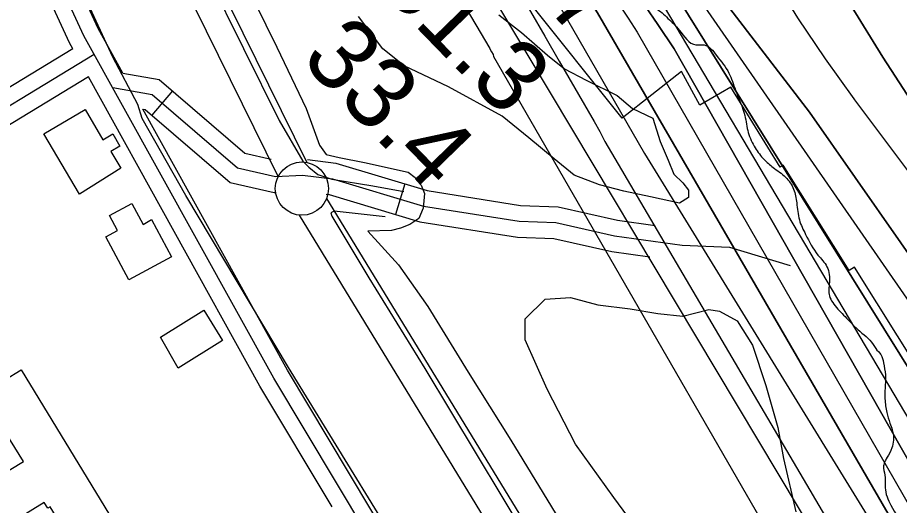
# Model space of a CAD drawing. Extents: x 3297772 to 3335630, y 634068 to 659439.
# Drawn here: x 3312623 to 3313452, y 650726 to 651184 of the extents above; entities that cross this region are included whole.
import ezdxf

# ---------------------------------------------------------------- set-up
doc = ezdxf.new("R2010")
doc.units = 0
for name, color, linetype in [('V-BLDG-OTLN', 7, 'Continuous'), ('V-FLOD-BASE', 7, 'Continuous'), ('V-LEVE-TOET', 7, 'Continuous'), ('V-RIVR-EDGE', 7, 'Continuous'), ('V-RIVR-RANG', 7, 'Continuous'), ('V-ROAD-CNTR', 7, 'Continuous'), ('V-RRAP-RVMT', 7, 'Continuous'), ('V-SITE-VEGE', 7, 'Continuous'), ('V-SURV-LINE', 7, 'Continuous'), ('V-TOPO-DPTH', 7, 'Continuous'), ('V-TOPO-MAJR', 7, 'Continuous'), ('V-TOPO-MINR', 7, 'Continuous'), ('V-TOPO-WATR', 7, 'Continuous')]:
    doc.layers.add(name, color=color, linetype=linetype)

msp = doc.modelspace()

# ---------------------------------------------------------------- linework, layer by layer
at = {"layer": 'V-BLDG-OTLN'}
for points in [[(3312681.66, 651018.07), (3312648.11, 651074.83), (3312686.74, 651097.67), (3312703.59, 651069.18), (3312712.84, 651074.65), (3312719.58, 651063.25), (3312711, 651058.17), (3312720.35, 651042.36)], [(3312749.06, 650994.37), (3312767.92, 650959.13), (3312727.96, 650937.81), (3312706.41, 650978.13), (3312717.17, 650983.89), (3312709.64, 650997.96), (3312730.82, 651009.31), (3312741.39, 650989.53)], [(3312757.52, 650883.96), (3312798.25, 650909.24), (3312815.98, 650880.65), (3312774.34, 650854.75)], [(3312626.71, 650853.3), (3312721.8, 650697.03), (3312684.54, 650674.36), (3312653.95, 650724.62), (3312651.68, 650723.24), (3312648.5, 650728.47), (3312598.98, 650698.34), (3312576.43, 650735.39), (3312628.81, 650767.27), (3312612.82, 650793.55), (3312587.73, 650778.28), (3312564.95, 650815.72)]]:
    msp.add_lwpolyline(points, close=True, dxfattribs=at)
at = {"layer": 'V-FLOD-BASE'}
for points in [[(3312512.69, 651835.18), (3312526.62, 651794.39), (3312535.14, 651769), (3312547.52, 651735.91), (3312571.48, 651686.67), (3312636.41, 651555.89), (3312695.15, 651438.95), (3312768.58, 651290.47), (3312869.07, 651087.37), (3312891.47, 651048.91), (3312896.87, 651043.53), (3312905.36, 651036.62), (3312918.46, 651032.02), (3312956.97, 651025.94), (3312986.24, 651020.6)], [(3312968.57, 650996.69), (3312920.82, 651002), (3312917.75, 651000.45), (3312918.52, 650997.37), (3312953.28, 650939.68), (3313005.8, 650854.31), (3313078.41, 650734.32), (3313168.01, 650585.1), (3313222.08, 650495.88), (3313239.84, 650470.5), (3313266.09, 650432.05), (3313327.85, 650348.23), (3313392.69, 650262.88), (3313455.99, 650181.37), (3313516.47, 650101.6)]]:
    msp.add_lwpolyline(points, dxfattribs=at)
at = {"layer": 'V-LEVE-TOET'}
for points in [[(3312540.81, 651834.27), (3312557.06, 651785.05), (3312570.99, 651743.52), (3312598.78, 651692.79), (3312641.27, 651606.69), (3312720.8, 651456.02), (3312771.79, 651351.46), (3312835.9, 651219.23), (3312866.8, 651156.19), (3312894.6, 651098.53), (3312906.98, 651063.93), (3312913.15, 651055.48), (3312925.47, 651052.42), (3312949.33, 651047.85), (3312990.13, 651038.69), (3312996.79, 651033.82), (3312998.5, 651030.99), (3313002.48, 651026.45), (3313005.5, 651018.86), (3313004.4, 651005.07)], [(3312736.24, 651102.23), (3312712.76, 651146.64), (3312638.59, 651307.32), (3312582.98, 651423.41), (3312482.52, 651650.22), (3312425.33, 651780.93), (3312416.35, 651797.96)], [(3313376.47, 650101.39), (3313337.9, 650152.1), (3313287.75, 650225.88), (3313162, 650400.31), (3313091.77, 650507.91), (3313014.59, 650632.42), (3312877.98, 650855.32), (3312781.49, 651016.73), (3312740.57, 651088.98), (3312736.24, 651102.23)], [(3313004.4, 651005.07), (3313000.19, 650995.23), (3312991.69, 650989.54), (3312983.18, 650986.11), (3312974.67, 650983.83), (3312952.53, 650983.22), (3312981.06, 650951.72), (3313008.84, 650912.53), (3313046.66, 650851.04), (3313086.79, 650787.25), (3313185.58, 650625.08), (3313228.82, 650549.75), (3313285.91, 650466.75), (3313337.61, 650392.21), (3313368.47, 650349.95), (3313412.43, 650294.62), (3313460.26, 650227), (3313539.94, 650129.15)]]:
    msp.add_lwpolyline(points, dxfattribs=at)
at = {"layer": 'V-RIVR-EDGE'}
msp.add_spline([(3312996.82, 651666.65), (3313006.29, 651660.39), (3313007.37, 651654.9), (3313012.45, 651639.17), (3313016.07, 651625.64), (3313021.17, 651620.51), (3313026.29, 651617.93), (3313035.42, 651615.72), (3313042.35, 651611.31), (3313048.17, 651598.51), (3313055.45, 651584.96), (3313057.97, 651568.14), (3313057.95, 651562.29), (3313056.84, 651554.98), (3313058.28, 651549.5), (3313061.2, 651546.57), (3313068.14, 651545.09), (3313071.06, 651543.62), (3313071.06, 651541.42), (3313071.05, 651536.31), (3313075.41, 651527.52), (3313079.4, 651513.26), (3313079.02, 651507.77), (3313076.08, 651501.2), (3313072.75, 651486.59), (3313069.09, 651483.31), (3313068.35, 651478.92), (3313067.61, 651475.27), (3313069.42, 651471.97), (3313069.42, 651469.41), (3313067.58, 651465.76), (3313066.84, 651460.28), (3313066.82, 651454.8), (3313067.18, 651450.78), (3313065.34, 651446.03), (3313065.69, 651437.99), (3313068.58, 651427.74), (3313075.5, 651416.4), (3313081.33, 651409.07), (3313082.41, 651402.85), (3313082.75, 651391.89), (3313082.73, 651382.02), (3313081.62, 651376.54), (3313084.16, 651369.95), (3313086.71, 651366.29), (3313086.7, 651363), (3313081.94, 651358.99), (3313081.2, 651354.97), (3313080.46, 651351.32), (3313082.99, 651341.07), (3313084.8, 651332.66), (3313089.91, 651328.63), (3313089.9, 651324.24), (3313089.52, 651319.12), (3313090.23, 651311.81), (3313094.23, 651304.49), (3313101.53, 651296.8), (3313105.53, 651291.67), (3313112.47, 651286.53), (3313116.83, 651277.75), (3313119.74, 651271.89), (3313122.66, 651267.87), (3313124.83, 651261.65), (3313124.08, 651251.78), (3313122.95, 651240.81), (3313122.57, 651234.97), (3313130.61, 651233.12), (3313138.66, 651236.75), (3313140.86, 651236.38), (3313148.52, 651230.52), (3313152.89, 651223.56), (3313158.72, 651216.23), (3313169.3, 651208.17), (3313182.82, 651207.4), (3313190.5, 651207.38), (3313195.98, 651208.47), (3313197.81, 651208.46), (3313200.36, 651205.9), (3313202.55, 651202.6), (3313222.63, 651192.68), (3313234.3, 651183.15), (3313244.88, 651172.16), (3313260.56, 651158.23), (3313268.24, 651158.21), (3313279.91, 651148.31), (3313291.57, 651131.83), (3313297.74, 651115.73), (3313306.46, 651091.95), (3313309.71, 651075.86), (3313316.25, 651061.58), (3313324.63, 651050.6), (3313333.02, 651043.26), (3313344.7, 651034.1), (3313352.35, 651022.75), (3313355.24, 651009.94), (3313357.76, 650993.85), (3313363.57, 650980.31), (3313375.22, 650960.91), (3313383.6, 650949.92), (3313385.78, 650942.61), (3313385.76, 650933.47), (3313386.46, 650921.04), (3313390.1, 650914.82), (3313400.67, 650903.09), (3313412.7, 650891), (3313426.92, 650877.07), (3313429.47, 650873.05), (3313434.21, 650867.55), (3313436.75, 650859.87), (3313438.55, 650848.53), (3313438.15, 650833.91), (3313438.13, 650825.87), (3313439.92, 650813.07), (3313442.82, 650803.19), (3313445, 650796.97), (3313446.09, 650791.85), (3313446.07, 650787.1), (3313444.59, 650779.79), (3313440.19, 650771.03), (3313437.25, 650765.19), (3313436.87, 650760.8), (3313438.31, 650752.03), (3313438.29, 650742.52), (3313443.73, 650726.06), (3313457.57, 650705.55), (3313470.69, 650689.44), (3313472.87, 650683.95), (3313472.86, 650681.76), (3313476.87, 650677.36), (3313479.06, 650672.6), (3313479.04, 650667.48), (3313477.2, 650660.91), (3313475.72, 650652.87), (3313474.24, 650645.93), (3313475.67, 650635.32), (3313483.68, 650621.78), (3313496.07, 650606.4), (3313508.47, 650591.74), (3313517.94, 650579.29), (3313524.87, 650573.06), (3313535.46, 650569.74), (3313542.77, 650569.36), (3313550.09, 650570.44), (3313559.59, 650568.59), (3313571.27, 650564.54), (3313580.77, 650561.22), (3313596.1, 650550.95), (3313605.21, 650541.42), (3313609.96, 650538.85), (3313616.18, 650540.3), (3313626.39, 650533.33), (3313631.13, 650527.1), (3313638.05, 650516.12), (3313642.39, 650497.1), (3313647.8, 650470.04), (3313651.42, 650454.31), (3313651.41, 650450.29), (3313656.52, 650448.08), (3313664.19, 650444.04), (3313674.76, 650432.32), (3313685.69, 650415.11), (3313690.41, 650402.67), (3313697.7, 650396.44), (3313713.77, 650387.99), (3313732.01, 650372.96), (3313748.79, 650360.49), (3313755.73, 650356.81), (3313761.57, 650356.07), (3313772.91, 650358.6), (3313783.15, 650361.5), (3313797.78, 650361.83), (3313816.06, 650362.51), (3313831.4, 650359.55), (3313844.55, 650355.13), (3313851.11, 650348.17), (3313858.03, 650336.46), (3313862.04, 650333.16), (3313872.99, 650323.63), (3313883.91, 650308.25), (3313888.64, 650299.46), (3313892.25, 650280.81), (3313895.9, 650275.32), (3313905.01, 650263.96), (3313916.66, 650247.48), (3313928.33, 650233.56), (3313935.96, 650216.73), (3313941.78, 650205.38), (3313947.97, 650195.86), (3313954.15, 650182.32), (3313969.08, 650155.6), (3313979.26, 650134.01), (3313988.72, 650116.44), (3313994.56, 650112.04), (3313999.3, 650110.56), (3314007.69, 650100.31), (3314014.97, 650090.05), (3314025.18, 650080.52), (3314030.27, 650067.35), (3314037.89, 650043.94), (3314045.17, 650032.59), (3314055.38, 650023.79), (3314067.42, 650012.79), (3314076.89, 649997.42), (3314085.63, 649983.5), (3314095.83, 649969.95), (3314102.39, 649962.63), (3314118.42, 649941.39), (3314136.65, 649921.97), (3314150.14, 649909.14), (3314164, 649893.39), (3314175.28, 649875.45), (3314189.86, 649857.13), (3314221.93, 649816.48), (3314225.93, 649808.79), (3314239.05, 649790.85), (3314256.91, 649772.53), (3314263.84, 649765.2), (3314266.76, 649765.19), (3314273.71, 649766.27), (3314278.46, 649765.53), (3314289.42, 649760.75), (3314305.48, 649751.57), (3314323, 649742.02), (3314336.87, 649731.75)], degree=3, dxfattribs=at)
at = {"layer": 'V-ROAD-CNTR'}
for p, q in [((3312768.97, 651115.05), (3312749.43, 651092.29)), ((3312987.03, 651027.76), (3312978.32, 650999.05))]:
    msp.add_line(p, q, dxfattribs=at)
for points in [[(3312722.36, 651131.68), (3312699.06, 651173.66), (3312566.56, 651460.17), (3312424.09, 651787.43), (3312413.11, 651799.6), (3312394.99, 651806.11), (3312004.63, 651637.69), (3311858.12, 651551.48), (3311640.52, 651459.14)], [(3310445.76, 647292.57), (3311429.69, 648026.6), (3312387.13, 648747.63), (3313151.29, 649327.14), (3313650.77, 649696.3), (3313656.32, 649702.7), (3313657.5, 649707.13), (3313654.61, 649713.25), (3313412.69, 650029.13), (3313159.27, 650380.96), (3312980.82, 650650.27), (3312864.08, 650845.39), (3312685.68, 651166.86), (3312552.88, 651454.03), (3312411.31, 651779.2), (3312404.5, 651786.76), (3312395.49, 651789.99), (3312011.43, 651624.29), (3311864.88, 651538.05), (3311646.38, 651445.33)], [(3312675.33, 651154.59), (3312672.29, 651160.07), (3312562.38, 651397.74)], [(3312695.44, 651149.27), (3311525.3, 650438.17), (3310854.68, 650011.56), (3309964.59, 649463.1), (3308763.83, 648723.42)], [(3312675.33, 651154.6), (3311993.68, 650740.36)], [(3312689.9, 651128.34), (3312008.45, 650714.23)], [(3312918.83, 650724.68), (3312851.09, 650837.9), (3312689.9, 651128.34)], [(3312722.36, 651131.68), (3312756.44, 651125.82), (3312837.01, 651056.61), (3312861.57, 651051.08)], [(3312712.73, 651118.11), (3312749.81, 651111.74), (3312830.07, 651042.8), (3312865.75, 651034.77), (3312891.17, 651035.99), (3312919.33, 651032.61), (3313004.71, 651006.72), (3313094.42, 650992.64), (3313129.08, 650991.39), (3313184.24, 650978.93), (3313247.64, 650970.15), (3313292.15, 650968.33), (3313349.15, 650951.12)], [(3313617.48, 649653.04), (3313661.01, 649685.22), (3313669.92, 649695.49), (3313673.4, 649708.57), (3313667.5, 649721.09), (3313424.73, 650038.08), (3313171.61, 650389.49), (3312993.51, 650658.27), (3312877.08, 650852.89), (3312741.03, 651098.03)], [(3312741.03, 651098.03), (3312743.18, 651097.66), (3312823.13, 651028.99), (3312864.44, 651019.69), (3312866.32, 651019.78)], [(3312895.81, 651050.54), (3312922.42, 651047.34), (3313008.07, 651021.38), (3313095.86, 651007.59), (3313131.02, 651006.33), (3313186.93, 650993.7), (3313222.22, 650988.81)], [(3312913.25, 651018.23), (3312916.23, 651017.87), (3313001.36, 650992.07), (3313092.98, 650977.68), (3313127.15, 650976.45), (3313181.55, 650964.16), (3313217.14, 650959.23)]]:
    msp.add_lwpolyline(points, dxfattribs=at)
at = {"layer": 'V-RRAP-RVMT'}
for p, q in [((3313191.43, 651089.31), (3313102.57, 651200.31)), ((3313247.08, 651133.25), (3313191.43, 651089.31)), ((3313264.15, 651101.78), (3313247.08, 651133.25)), ((3313293.25, 651118.56), (3313264.15, 651101.78)), ((3313339.83, 651043.46), (3313293.25, 651118.56)), ((3313342.44, 651045.32), (3313339.83, 651043.46)), ((3313404.37, 650946.35), (3313342.44, 651045.32)), ((3313409.39, 650949.69), (3313404.37, 650946.35)), ((3313472.17, 650849.44), (3313409.39, 650949.69))]:
    msp.add_line(p, q, dxfattribs=at)
at = {"layer": 'V-SITE-VEGE'}
for points in [[(3313075.31, 651186.51), (3313096.63, 651169.82), (3313121, 651148.57), (3313137, 651135.67), (3313157.55, 651125.07), (3313186.47, 651110.67), (3313200.94, 651098.53), (3313219.97, 651089.44), (3313226.86, 651067.4), (3313234.5, 651049.93), (3313239.84, 651037.01), (3313248.22, 651028.66), (3313253.56, 651021.82), (3313253.57, 651014.98), (3313245.22, 651009.64), (3313217.83, 651015.68), (3313192.72, 651020.95), (3313169.9, 651026.99), (3313146.31, 651036.07), (3313127.27, 651051.25), (3313103.66, 651070.97), (3313078.52, 651091.46), (3313028.29, 651118.74), (3312986.42, 651138.43), (3312966.62, 651154.37), (3312943.75, 651184.74)], [(3313217.63, 650686.9), (3313183.32, 650733.22), (3313147.49, 650783.34), (3313120.77, 650835), (3313100.16, 650881.35), (3313100.12, 650901.12), (3313119.1, 650919.41), (3313142.67, 650920.97), (3313168.54, 650914.18), (3313198.96, 650910.43), (3313224.83, 650905.92), (3313248.4, 650903.68), (3313272.73, 650909.81), (3313282.61, 650908.31), (3313299.36, 650899.21), (3313313.85, 650876.43), (3313326.09, 650838.43), (3313337.57, 650798.91), (3313342.95, 650770.02), (3313354.45, 650719.85)]]:
    msp.add_lwpolyline(points, dxfattribs=at)
at = {"layer": 'V-SURV-LINE'}
for points in [[(3312547.08, 651752.67), (3312895.07, 651047.9)], [(3312868.18, 651034.6), (3312520.19, 651739.38)], [(3312913.68, 651014.11), (3313224.15, 650506.06)], [(3313198.56, 650490.41), (3312888.09, 650998.46)]]:
    msp.add_lwpolyline(points, dxfattribs=at)
msp.add_circle((3312890.47, 651023.33), 25, dxfattribs=at)
at = {"layer": 'V-TOPO-DPTH'}
for points in [[(3312787.11, 652098.48), (3312949.83, 651810.77), (3312996.58, 651726.54), (3313042.41, 651641.83), (3313086.88, 651556.4), (3313130.44, 651470.48), (3313211.14, 651308.1), (3313213.7, 651303.03), (3313216.32, 651297.99), (3313219.01, 651292.99), (3313221.76, 651288.01), (3313222.02, 651287.55), (3313224.75, 651282.88), (3313227.59, 651278.28), (3313230.6, 651273.79), (3313233.72, 651269.37), (3313236.93, 651265.02), (3313240.16, 651260.68), (3313243.43, 651256.36), (3313246.71, 651252.05), (3313367.3, 651094.97), (3313624.72, 650727.21)], [(3313624.72, 650727.21), (3313367.3, 651094.97), (3313246.71, 651252.05), (3313243.43, 651256.36), (3313240.16, 651260.68), (3313236.93, 651265.02), (3313233.72, 651269.37), (3313230.6, 651273.79), (3313227.59, 651278.28), (3313224.75, 651282.88), (3313222.02, 651287.55), (3313221.76, 651288.01), (3313219.01, 651292.99), (3313216.32, 651297.99), (3313213.7, 651303.03), (3313211.14, 651308.1), (3313130.44, 651470.48), (3313086.88, 651556.4), (3313042.41, 651641.83), (3312996.58, 651726.54), (3312949.83, 651810.77), (3312787.11, 652098.48)], [(3313466.77, 651099.57), (3313436.02, 651146.76), (3313406.51, 651194.79), (3313358.61, 651276.3), (3313353.97, 651284.2), (3313349.33, 651292.1), (3313344.68, 651300), (3313340.04, 651307.89), (3313335.33, 651315.75), (3313330.56, 651323.57), (3313325.67, 651331.31), (3313320.7, 651339.01), (3313313.56, 651349.9), (3313305.03, 651363.04), (3313296.59, 651376.24), (3313288.27, 651389.52), (3313280.04, 651402.86), (3313117.99, 651668.11), (3313071.19, 651746.44), (3313025.43, 651825.36), (3312981.25, 651905.17)], [(3313466.77, 651099.57), (3313436.02, 651146.76), (3313406.51, 651194.79), (3313358.61, 651276.3), (3313353.97, 651284.2), (3313349.33, 651292.1), (3313344.68, 651300), (3313340.04, 651307.89), (3313335.33, 651315.75), (3313330.56, 651323.57), (3313325.67, 651331.31), (3313320.7, 651339.01), (3313313.56, 651349.9), (3313305.03, 651363.04), (3313296.59, 651376.24), (3313288.27, 651389.52), (3313280.04, 651402.86), (3313117.99, 651668.11), (3313071.19, 651746.44), (3313025.43, 651825.36), (3312981.25, 651905.17)], [(3312940.55, 651901.61), (3313084.23, 651664.61), (3313107.59, 651625.88), (3313130.83, 651587.09), (3313153.91, 651548.2), (3313176.88, 651509.24), (3313198.39, 651472.56), (3313210.26, 651451.76), (3313221.8, 651430.77), (3313232.84, 651409.52), (3313243.54, 651388.1), (3313254.18, 651366.15), (3313259.38, 651355.6), (3313264.69, 651345.1), (3313270.14, 651334.67), (3313275.7, 651324.3), (3313308.85, 651263.42), (3313331.89, 651223.18), (3313356.05, 651183.65), (3313381.87, 651145.19), (3313408.8, 651107.44), (3313409.44, 651106.59), (3313437.64, 651069.04), (3313465.99, 651031.6)], [(3312940.55, 651901.61), (3313084.23, 651664.61), (3313107.59, 651625.88), (3313130.83, 651587.09), (3313153.91, 651548.2), (3313176.88, 651509.24), (3313198.39, 651472.56), (3313210.26, 651451.76), (3313221.8, 651430.77), (3313232.84, 651409.52), (3313243.54, 651388.1), (3313254.18, 651366.15), (3313259.38, 651355.6), (3313264.69, 651345.1), (3313270.14, 651334.67), (3313275.7, 651324.3), (3313308.85, 651263.42), (3313331.89, 651223.18), (3313356.05, 651183.65), (3313381.87, 651145.19), (3313408.8, 651107.44), (3313409.44, 651106.59), (3313437.64, 651069.04), (3313465.99, 651031.6)], [(3313575.57, 650670.18), (3313207.07, 651261.31), (3313201.27, 651269.49), (3313195.58, 651277.74), (3313190.03, 651286.1), (3313184.59, 651294.52), (3313154.96, 651341.27), (3313135.33, 651373.12), (3313116.26, 651405.28), (3313098, 651437.91), (3313080.29, 651470.86), (3313063.04, 651504.07), (3313045.86, 651537.32), (3313028.79, 651570.62), (3313011.78, 651603.95), (3312978.41, 651669.63), (3312944.88, 651735.9), (3312911.52, 651802.24), (3312878.41, 651868.71)], [(3312878.41, 651868.71), (3312911.52, 651802.24), (3312944.88, 651735.9), (3312978.41, 651669.63), (3313011.78, 651603.95), (3313028.79, 651570.62), (3313045.86, 651537.32), (3313063.04, 651504.07), (3313080.29, 651470.86), (3313098, 651437.91), (3313116.26, 651405.28), (3313135.33, 651373.12), (3313154.96, 651341.27), (3313184.59, 651294.52), (3313190.03, 651286.1), (3313195.58, 651277.74), (3313201.27, 651269.49), (3313207.07, 651261.31), (3313575.57, 650670.18)], [(3313488.85, 650636.14), (3313167.97, 651188.46), (3313165.97, 651191.91), (3313163.92, 651195.33), (3313161.8, 651198.7), (3313159.62, 651202.04), (3313157.42, 651205.36), (3313155.22, 651208.69), (3313153.05, 651212.03), (3313150.88, 651215.38), (3313149.31, 651217.82), (3313146.41, 651222.42), (3313143.56, 651227.05), (3313140.79, 651231.72), (3313138.06, 651236.43), (3312996.03, 651486.8), (3312944.72, 651578.44), (3312894.1, 651670.46), (3312844.52, 651763.04), (3312795.63, 651855.99)], [(3313536.03, 650634.82), (3313240.24, 651154.41), (3313224.79, 651177.23), (3313201.57, 651211.49), (3313187.03, 651233.34), (3313172.75, 651255.34), (3313158.86, 651277.6), (3313145.23, 651300.02), (3313088.38, 651395.36), (3313047.03, 651465.86), (3313006.34, 651536.74), (3312966.67, 651608.19), (3312927.68, 651680.02), (3312865.91, 651795.75), (3312851.63, 651822.59), (3312837.38, 651849.45)], [(3312837.38, 651849.45), (3312851.63, 651822.59), (3312865.91, 651795.75), (3312927.68, 651680.02), (3312966.67, 651608.19), (3313006.34, 651536.74), (3313047.03, 651465.86), (3313088.38, 651395.36), (3313145.23, 651300.02), (3313158.86, 651277.6), (3313172.75, 651255.34), (3313187.03, 651233.34), (3313201.57, 651211.49), (3313224.79, 651177.23), (3313240.24, 651154.41), (3313536.03, 650634.82)]]:
    msp.add_lwpolyline(points, dxfattribs=at)
at = {"layer": 'V-TOPO-MAJR'}
msp.add_lwpolyline([(3312725.67, 651857.37), (3312739.09, 651830.53), (3312752.32, 651803.61), (3312765.24, 651776.54), (3312777.71, 651749.26), (3312789.86, 651721.83), (3312816.02, 651661.45), (3312842.05, 651604.25), (3312869.46, 651547.74), (3312898.92, 651492.29), (3312929.76, 651437.53), (3313455.01, 650559.53)], dxfattribs=at)
at = {"layer": 'V-TOPO-MINR'}
for points in [[(3312787.11, 652098.48), (3312949.83, 651810.77), (3312996.58, 651726.54), (3313042.41, 651641.83), (3313086.88, 651556.4), (3313130.44, 651470.48), (3313211.14, 651308.1), (3313213.7, 651303.03), (3313216.32, 651297.99), (3313219.01, 651292.99), (3313221.76, 651288.01), (3313222.02, 651287.55), (3313224.75, 651282.88), (3313227.59, 651278.28), (3313230.6, 651273.79), (3313233.72, 651269.37), (3313236.93, 651265.02), (3313240.16, 651260.68), (3313243.43, 651256.36), (3313246.71, 651252.05), (3313367.3, 651094.97), (3313624.72, 650727.21)], [(3312728.16, 652011.35), (3312850.68, 651784.49), (3312900.53, 651693.2), (3312950.93, 651602.21), (3313002.16, 651511.69), (3313053.96, 651421.49), (3313136.91, 651278.53), (3313147.8, 651260.13), (3313158.89, 651241.86), (3313170.3, 651223.78), (3313181.92, 651205.84), (3313188.12, 651196.43), (3313196.8, 651183.29), (3313205.5, 651170.16), (3313512.92, 650635.4)], [(3312673.16, 651908.28), (3312715.38, 651796.24), (3312741.17, 651732.83), (3312769.1, 651670.45), (3312800.23, 651609.6), (3312833.5, 651549.78), (3313066.86, 651154.68), (3313067.31, 651153.93), (3313068.64, 651151.67), (3313070.06, 651149.18), (3313070.35, 651147.31), (3313435.19, 650515.96), (3313444.39, 650503.82), (3313453.69, 650491.76)], [(3312981.25, 651905.17), (3313025.43, 651825.36), (3313071.19, 651746.44), (3313117.99, 651668.11), (3313280.04, 651402.86), (3313288.27, 651389.52), (3313296.59, 651376.24), (3313305.03, 651363.04), (3313313.56, 651349.9), (3313320.7, 651339.01), (3313325.67, 651331.31), (3313330.56, 651323.57), (3313335.33, 651315.75), (3313340.04, 651307.89), (3313344.68, 651300), (3313349.33, 651292.1), (3313353.97, 651284.2), (3313358.61, 651276.3), (3313406.51, 651194.79), (3313436.02, 651146.76), (3313466.77, 651099.57)], [(3312940.55, 651901.61), (3313084.23, 651664.61), (3313107.59, 651625.88), (3313130.83, 651587.09), (3313153.91, 651548.2), (3313176.88, 651509.24), (3313198.39, 651472.56), (3313210.26, 651451.76), (3313221.8, 651430.77), (3313232.84, 651409.52), (3313243.54, 651388.1), (3313254.18, 651366.15), (3313259.38, 651355.6), (3313264.69, 651345.1), (3313270.14, 651334.67), (3313275.7, 651324.3), (3313308.85, 651263.42), (3313331.89, 651223.18), (3313356.05, 651183.65), (3313381.87, 651145.19), (3313408.8, 651107.44), (3313409.44, 651106.59), (3313437.64, 651069.04), (3313465.99, 651031.6)], [(3312759.51, 651887.17), (3312796.56, 651814.03), (3312834.14, 651741.17), (3312872.53, 651668.73), (3312911.45, 651596.56), (3312993.87, 651445.75), (3313006.82, 651421.92), (3313019.72, 651398.05), (3313032.51, 651374.13), (3313045.24, 651350.18), (3313045.33, 651350.01), (3313058.09, 651326.18), (3313071.01, 651302.45), (3313084.19, 651278.85), (3313097.53, 651255.35), (3313114.98, 651224.99), (3313119.73, 651216.73), (3313124.47, 651208.48), (3313129.22, 651200.23), (3313133.97, 651191.98), (3313212.19, 651056.14), (3313495.96, 650595.2)], [(3312888.83, 651888.42), (3312932.23, 651806.29), (3312975.19, 651723.94), (3313017.5, 651641.25), (3313059.39, 651558.35), (3313129.09, 651419.04), (3313135.82, 651405.63), (3313142.59, 651392.24), (3313149.41, 651378.87), (3313156.26, 651365.52), (3313163.34, 651352.3), (3313170.69, 651339.24), (3313178.44, 651326.42), (3313186.47, 651313.75), (3313200.35, 651292.6), (3313202.4, 651289.53), (3313204.49, 651286.49), (3313206.64, 651283.48), (3313208.82, 651280.5), (3313642.09, 650655.49)], [(3312846.42, 651879.8), (3312870.67, 651832.06), (3312895.09, 651784.41), (3312919.71, 651736.86), (3312944.41, 651689.36), (3312969.25, 651641.92), (3312994.16, 651594.53), (3313004.18, 651575.54), (3313032.49, 651523.13), (3313061.47, 651471.09), (3313091.46, 651419.64), (3313122.14, 651368.57), (3313166.08, 651297), (3313175.41, 651282.09), (3313184.93, 651267.29), (3313194.7, 651252.67), (3313204.65, 651238.15), (3313572.23, 650618.04)], [(3312747.16, 651864.41), (3312773.15, 651812.64), (3312799.54, 651761.08), (3312826.19, 651709.66), (3312832.8, 651697.02), (3312856.13, 651651.9), (3312879.17, 651606.65), (3312901.78, 651561.17), (3312924.1, 651515.55), (3312946.73, 651470.1), (3312970.05, 651425.02), (3312994.42, 651380.49), (3313019.47, 651336.33), (3313077.93, 651236.05), (3313091.49, 651212.79), (3313105.04, 651189.54), (3313118.59, 651166.28), (3313132.15, 651143.03), (3313165.11, 651086.45), (3313170.22, 651077.02), (3313174.93, 651067.41), (3313425.09, 650642.18), (3313450.93, 650611.02), (3313495.54, 650558.48)], [(3312878.41, 651868.71), (3312911.52, 651802.24), (3312944.88, 651735.9), (3312978.41, 651669.63), (3313011.78, 651603.95), (3313028.79, 651570.62), (3313045.86, 651537.32), (3313063.04, 651504.07), (3313080.29, 651470.86), (3313098, 651437.91), (3313116.26, 651405.28), (3313135.33, 651373.12), (3313154.96, 651341.27), (3313184.59, 651294.52), (3313190.03, 651286.1), (3313195.58, 651277.74), (3313201.27, 651269.49), (3313207.07, 651261.31), (3313575.57, 650670.18)], [(3312795.63, 651855.99), (3312844.52, 651763.04), (3312894.1, 651670.46), (3312944.72, 651578.44), (3312996.03, 651486.8), (3313138.06, 651236.43), (3313140.79, 651231.72), (3313143.56, 651227.05), (3313146.41, 651222.42), (3313149.31, 651217.82), (3313150.88, 651215.38), (3313153.05, 651212.03), (3313155.22, 651208.69), (3313157.42, 651205.36), (3313159.62, 651202.04), (3313161.8, 651198.7), (3313163.92, 651195.33), (3313165.97, 651191.91), (3313167.97, 651188.46), (3313488.85, 650636.14)]]:
    msp.add_lwpolyline(points, dxfattribs=at)
at = {"layer": 'V-TOPO-WATR'}
msp.add_lwpolyline([(3312837.38, 651849.45), (3312851.63, 651822.59), (3312865.91, 651795.75), (3312927.68, 651680.02), (3312966.67, 651608.19), (3313006.34, 651536.74), (3313047.03, 651465.86), (3313088.38, 651395.36), (3313145.23, 651300.02), (3313158.86, 651277.6), (3313172.75, 651255.34), (3313187.03, 651233.34), (3313201.57, 651211.49), (3313224.79, 651177.23), (3313240.24, 651154.41), (3313536.03, 650634.82)], dxfattribs=at)

# ---------------------------------------------------------------- texts
at = {"layer": 'V-RIVR-RANG'}
for s, p in [('12.7', (3313031.39, 651283.63)), ('31.3', (3312959.8, 651213.81)), ('33.4', (3312888.2, 651144))]:
    msp.add_text(s, height=67, rotation=314.13833, dxfattribs=at).set_placement(p)

doc.saveas('drawing.dxf')
